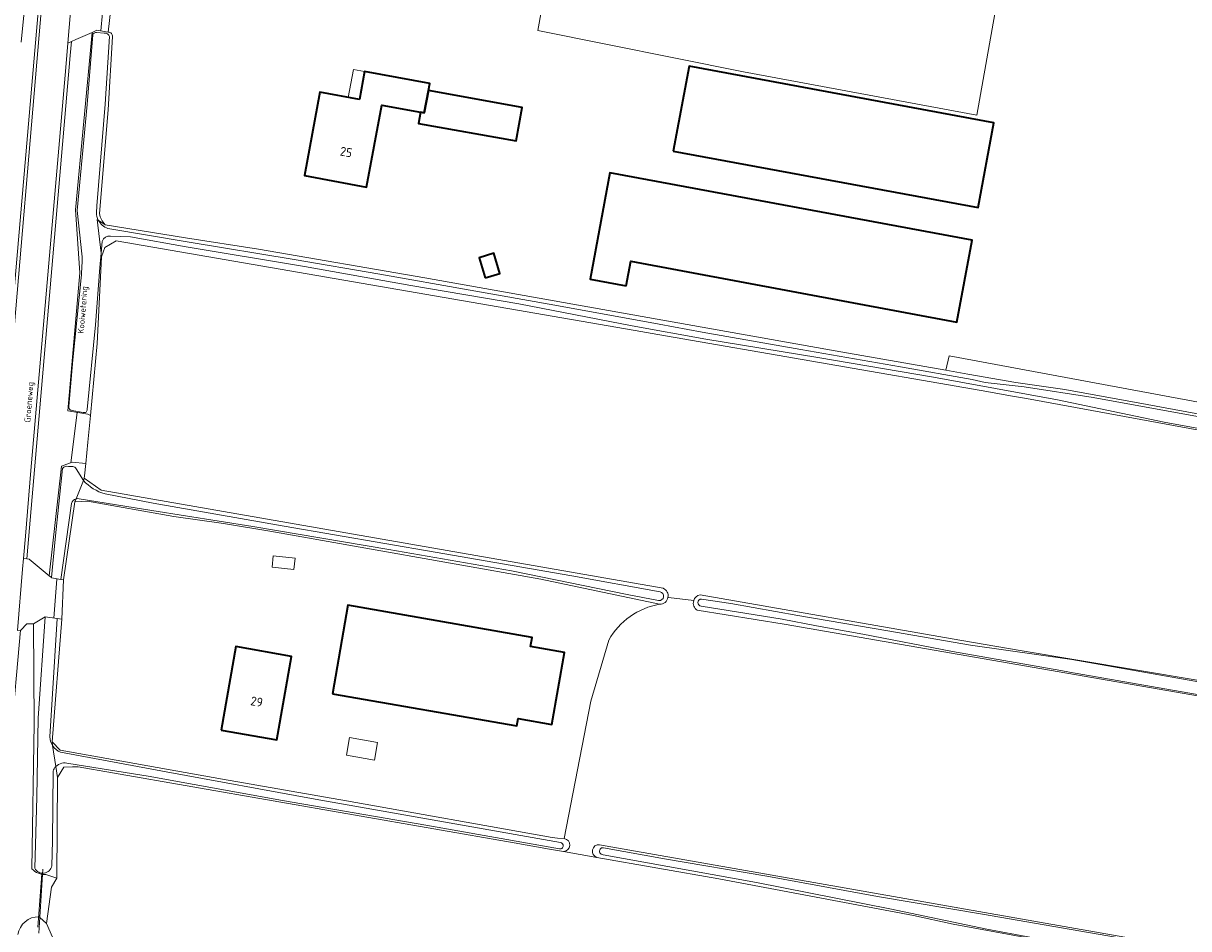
# Model space of a CAD drawing. Header units: metres. Extents: x 149984 to 156489, y 469398 to 478068.
# Tile 689 of 854: x 155307 to 155483, y 471506 to 471642. Entities that reach past the tile are written whole.
import ezdxf
from ezdxf.enums import TextEntityAlignment as Align

# ---------------------------------------------------------------- set-up
doc = ezdxf.new("R2010")
doc.units = ezdxf.units.M
doc.header["$LTSCALE"] = 0.75
for name, color, linetype, lineweight in [('B-WE-GR-BEPLANTING_CULTUUR_HEESTERS-GV', 252, 'Continuous', 18), ('B-WE-GR-GRAS-GV', 252, 'Continuous', 13), ('B-WE-KW-KUNSTWERK_DUIKER-G', 6, 'Continuous', 18), ('B-WE-OG-BEBOUWING-GV', 6, 'Continuous', 35), ('B-WE-OG-BEBOUWING-T18', 1, 'Continuous', 18), ('B-WE-OG-BEBOUWING_LUIFEL-GV', 6, 'Continuous', 18), ('B-WE-OG-BEBOUWING_OVERBOUWING-GV', 6, 'Continuous', 18), ('B-WE-OG-TERREIN_ERF-GV', 252, 'Continuous', 18), ('B-WE-OG-TERREIN_OEVER-GV', 252, 'Continuous', 18), ('B-WE-OG-TOPOGRAFIE-T18', 7, 'Continuous', 18), ('B-WE-OG-WATER-GV', 252, 'Continuous', 18), ('B-WE-OG-WATER_SLOOT-GV', 252, 'Continuous', 18), ('B-WE-OG-WEG-GV', 252, 'Continuous', 18), ('B-WE-VH-GESLOTENVERHARDING_ASFALT-GV', 252, 'Continuous', 18), ('B-WE-VH-GESLOTENVERHARDING_BETON-GV', 252, 'Continuous', 18), ('B-WE-VH-OPENVERHARDING_BETONSTRAATSTEEN-GV', 252, 'Continuous', 18)]:
    doc.layers.add(name, color=color, linetype=linetype, lineweight=lineweight)
doc.styles.add('NLCS-ISO-M500-T18', font='NLCS-ISO.ttf', dxfattribs={"height": 0.9})
doc.styles.add('NLCS-ISO-M750-T18', font='NLCS-ISO.ttf', dxfattribs={"height": 1.35})

msp = doc.modelspace()

# ---------------------------------------------------------------- linework, layer by layer
at = {"layer": 'B-WE-GR-BEPLANTING_CULTUUR_HEESTERS-GV', "flags": 128}
msp.add_lwpolyline([(155505.583, 471579.717), (155505.702, 471580.46), (155504.981, 471581.046), (155502.909, 471581.507), (155484.818, 471585.211), (155446.64, 471592.292), (155446.159, 471590.145), (155449.46, 471589.57), (155456.7, 471588.31), (155464.08, 471587.21), (155476.51, 471584.99), (155497.97, 471580.98)], close=True, dxfattribs=at)
at = {"layer": 'B-WE-GR-GRAS-GV', "flags": 128}
for points in [[(155387.039, 471655.135), (155384.591, 471641.41), (155415.614, 471635.134), (155450.804, 471628.643), (155455.037, 471652.456)], [(155561.164, 471567.802), (155500.191, 471578.201), (155458.325, 471585.851), (155456.193, 471586.24), (155451.478, 471587.102), (155402.706, 471595.53), (155399.269, 471596.124), (155320.973, 471609.654), (155319.273, 471608.634), (155319.267, 471608.63), (155318.789, 471607.265), (155318.42, 471600.176), (155318.106, 471594.156), (155317.111, 471583.318), (155316.74, 471579.272), (155316.417, 471576.08), (155316.228, 471574.21), (155316.194, 471573.878), (155318.72, 471572.035), (155403.513, 471557.24)], [(155408.105, 471555.382), (155404.285, 471555.868), (155404.229, 471555.875)], [(155404.229, 471555.875), (155404.285, 471555.868), (155408.105, 471555.382)], [(155409.06, 471556.272), (155448.238, 471549.436), (155457.343, 471547.846), (155483.755, 471543.451), (155506.784, 471539.02), (155526.42, 471535.535), (155544.827, 471532.167), (155601.173, 471522.877), (155679.218, 471509.412)], [(155537.22, 471531.82), (155421.757, 471551.837), (155408.657, 471553.929)], [(155395.294, 471549.426), (155392.587, 471540.226), (155388.581, 471519.486)], [(155457.368, 471504.711), (155447.224, 471506.597), (155441.254, 471507.906), (155411.914, 471513.437), (155393.519, 471516.652), (155388.49, 471517.531), (155386.358, 471517.904), (155381.015, 471518.838), (155320.428, 471529.429), (155315.25, 471530.334), (155314.425, 471530.302), (155313.126, 471530.252), (155312.145, 471528.699), (155312.063, 471513.5), (155311.232, 471512.144), (155310.482, 471506.676), (155311.74, 471503.821)], [(155388.49, 471517.531), (155393.519, 471516.652)], [(155393.899, 471518.55), (155493.461, 471501.024), (155539.882, 471492.485), (155543.552, 471492.02), (155560.234, 471489.25), (155587.663, 471484.372), (155598.555, 471482.134), (155606.757, 471480.445), (155661.977, 471470.934), (155667.856, 471469.973)]]:
    msp.add_lwpolyline(points, dxfattribs=at)
at = {"layer": 'B-WE-GR-GRAS-GV'}
for points in [[(155403.513, 471557.24, -0.3427108), (155404.229, 471555.875)], [(155404.229, 471555.875, -0.3714651), (155402.958, 471554.839)], [(155408.105, 471555.382, -0.2737359), (155409.06, 471556.272)], [(155402.958, 471554.839, 0.2242886), (155395.294, 471549.426)], [(155408.657, 471553.929, -0.337427), (155408.105, 471555.382)], [(155388.581, 471519.486, -0.9151799), (155388.49, 471517.531)], [(155393.519, 471516.652, -0.9171247), (155393.899, 471518.55)]]:
    msp.add_lwpolyline(points, format="xyb", dxfattribs=at)
at = {"layer": 'B-WE-KW-KUNSTWERK_DUIKER-G', "flags": 128}
for points in [[(155319.426, 471649.517), (155318.7, 471641.351)], [(155315.099, 471583.788), (155314.176, 471576.194)], [(155312.05, 471558.688), (155312.039, 471558.598), (155311.573, 471552.756)], [(155309.807, 471514.155), (155309.203, 471506.126)], [(155309.947, 471514.86), (155309.331, 471505.205)]]:
    msp.add_lwpolyline(points, dxfattribs=at)
at = {"layer": 'B-WE-OG-BEBOUWING-GV', "flags": 128}
for points in [[(155357.689, 471630.983), (155351.741, 471632.09), (155349.396, 471619.497), (155358.774, 471617.75), (155361.082, 471630.137), (155366.888, 471629.055), (155367.472, 471628.946), (155368.1, 471632.317), (155368.3, 471633.389), (155358.479, 471635.219)], [(155405.035, 471623.212), (155451.019, 471614.673), (155453.392, 471627.455), (155407.408, 471635.994)], [(155366.888, 471629.055), (155366.587, 471627.365), (155381.312, 471624.739), (155382.215, 471629.8), (155368.1, 471632.317), (155367.472, 471628.946)], [(155397.948, 471602.857), (155398.641, 471606.593), (155447.811, 471597.399), (155450.106, 471609.758), (155395.47, 471619.904), (155392.492, 471603.869)], [(155376.635, 471604.09), (155378.85, 471604.754), (155377.942, 471607.784), (155375.726, 471607.12)], [(155353.634, 471541.332), (155381.413, 471536.476), (155381.608, 471537.595), (155386.7, 471536.706), (155388.597, 471547.568), (155383.505, 471548.457), (155383.744, 471549.824), (155355.965, 471554.677)], [(155336.828, 471535.866), (155345.249, 471534.382), (155347.467, 471546.957), (155339.046, 471548.441)]]:
    msp.add_lwpolyline(points, close=True, dxfattribs=at)
at = {"layer": 'B-WE-OG-BEBOUWING_LUIFEL-GV', "flags": 128}
msp.add_lwpolyline([(155358.479, 471635.219), (155356.8, 471635.531), (155356.012, 471631.295), (155357.689, 471630.983)], close=True, dxfattribs=at)
at = {"layer": 'B-WE-OG-BEBOUWING_OVERBOUWING-GV', "flags": 128}
for points in [[(155344.696, 471562.142), (155344.502, 471560.427), (155347.794, 471560.055), (155347.988, 471561.77)], [(155356.208, 471534.733), (155355.734, 471532.078), (155359.948, 471531.326), (155360.422, 471533.981)]]:
    msp.add_lwpolyline(points, close=True, dxfattribs=at)
at = {"layer": 'B-WE-OG-TERREIN_ERF-GV', "flags": 128}
for points in [[(155324.07, 471690.24), (155323.951, 471688.528), (155323.538, 471682.554), (155323.423, 471680.9), (155324.022, 471680.796), (155323.961, 471679.93), (155322.91, 471664.983), (155321.871, 471648.991), (155320.557, 471647.782), (155319.8, 471641.16)], [(155455.037, 471652.456), (155450.804, 471628.643), (155415.614, 471635.134), (155384.591, 471641.41), (155387.039, 471655.135)], [(155320.445, 471640.466), (155319.812, 471629.413), (155318.487, 471613.763)], [(155319.34, 471612.09), (155331.43, 471610.113), (155342.45, 471608.39), (155367.54, 471604.1), (155430.29, 471592.91), (155446.159, 471590.145), (155446.64, 471592.292), (155484.818, 471585.211), (155502.909, 471581.507), (155504.981, 471581.046), (155505.702, 471580.46), (155510.068, 471601.627), (155512.978, 471615.915), (155519.619, 471614.676), (155516.954, 471615.973)], [(155402.958, 471554.839), (155385.054, 471558.631), (155344.16, 471565.87), (155337.179, 471567.009), (155329.69, 471568.09), (155316.68, 471570.41), (155314.75, 471570.27), (155313.07, 471558.51), (155312.79, 471552.6), (155311.32, 471534.1), (155312.57, 471532.83), (155337.05, 471528.44), (155355.76, 471525.17), (155386.75, 471519.64), (155387.55, 471519.56), (155388.581, 471519.486), (155392.587, 471540.226), (155395.294, 471549.426)]]:
    msp.add_lwpolyline(points, dxfattribs=at)
at = {"layer": 'B-WE-OG-TERREIN_ERF-GV'}
for points in [[(155319.8, 471641.16, -0.4502543), (155320.445, 471640.466)], [(155318.487, 471613.763, 0.1459801), (155319.34, 471612.09)], [(155395.294, 471549.426, -0.2242886), (155402.958, 471554.839)]]:
    msp.add_lwpolyline(points, format="xyb", dxfattribs=at)
at = {"layer": 'B-WE-OG-TERREIN_ERF-GV', "flags": 128}
for points in [[(155358.774, 471617.75), (155349.396, 471619.497), (155351.741, 471632.09), (155357.689, 471630.983), (155358.479, 471635.219), (155368.3, 471633.389), (155368.1, 471632.317), (155382.215, 471629.8), (155381.312, 471624.739), (155366.587, 471627.365), (155366.888, 471629.055), (155361.082, 471630.137)], [(155407.408, 471635.994), (155453.392, 471627.455), (155451.019, 471614.673), (155405.035, 471623.212)], [(155450.106, 471609.758), (155447.811, 471597.399), (155398.641, 471606.593), (155397.948, 471602.857), (155392.492, 471603.869), (155395.47, 471619.904)], [(155378.85, 471604.754), (155376.635, 471604.09), (155375.726, 471607.12), (155377.942, 471607.784)], [(155355.965, 471554.677), (155383.744, 471549.824), (155383.505, 471548.457), (155388.597, 471547.568), (155386.7, 471536.706), (155381.608, 471537.595), (155381.413, 471536.476), (155353.634, 471541.332)], [(155347.467, 471546.957), (155345.249, 471534.382), (155336.828, 471535.866), (155339.046, 471548.441)]]:
    msp.add_lwpolyline(points, close=True, dxfattribs=at)
at = {"layer": 'B-WE-OG-TERREIN_OEVER-GV', "flags": 128}
for points in [[(155319.8, 471641.16), (155318.07, 471641.46), (155317.4, 471641.08), (155314.87, 471614.35), (155315.5, 471604.81), (155313.69, 471584.01), (155316.74, 471583.53), (155317.111, 471583.318), (155318.106, 471594.156), (155318.42, 471600.176), (155318.789, 471607.265), (155318.725, 471607.817), (155318.516, 471605.639), (155317.873, 471596.979), (155316.624, 471584.219)], [(155315.834, 471607.692), (155315.121, 471614.225), (155316.621, 471630.247), (155317.464, 471640.722)], [(155319.966, 471640.474), (155319.343, 471630.262), (155318.061, 471614.928), (155318.026, 471613.905)], [(155318.048, 471641.081), (155319.211, 471640.997)], [(155318.487, 471613.763), (155319.812, 471629.413), (155320.445, 471640.466)], [(155318.295, 471612.787), (155319.34, 471612.09)], [(155497.97, 471580.98), (155476.51, 471584.99), (155464.08, 471587.21), (155456.7, 471588.31), (155449.46, 471589.57), (155446.159, 471590.145), (155430.29, 471592.91), (155367.54, 471604.1), (155342.45, 471608.39), (155331.43, 471610.113), (155319.34, 471612.09), (155318.295, 471612.787)], [(155319.764, 471611.538), (155331.987, 471609.449), (155347.864, 471606.853), (155360.745, 471604.613), (155374.405, 471602.196), (155387.14, 471599.968), (155402.914, 471597.091), (155409.377, 471595.874), (155424.262, 471593.246), (155439.317, 471590.655), (155450.097, 471588.741), (155452.082, 471588.305), (155457.965, 471587.635), (155468.361, 471586.025), (155481.346, 471583.675), (155494.434, 471581.32)], [(155490.064, 471580.286), (155479.096, 471582.321), (155462.974, 471585.673), (155444.28, 471589.094), (155426.844, 471592.066), (155409.962, 471594.833), (155398.823, 471596.837), (155381.721, 471600.175), (155365.46, 471602.918), (155349.395, 471605.794), (155331.57, 471608.745), (155323.171, 471610.259), (155321.677, 471610.325), (155320.149, 471610.378)], [(155318.895, 471609.585), (155318.725, 471607.817), (155318.789, 471607.265), (155319.267, 471608.63), (155319.273, 471608.634), (155320.973, 471609.654), (155399.269, 471596.124), (155402.706, 471595.53), (155451.478, 471587.102), (155456.193, 471586.24), (155458.325, 471585.851), (155500.191, 471578.201), (155561.164, 471567.802), (155642.388, 471553.727), (155674.751, 471548.119), (155682.927, 471546.44), (155688.476, 471545.181)], [(155313.859, 471584.728), (155314.473, 471591.725), (155315.697, 471604.081)], [(155316.034, 471583.768), (155314.341, 471584.077)], [(155314.954, 471575.279), (155316.044, 471573.504), (155316.194, 471573.878), (155316.228, 471574.21), (155316.417, 471576.08), (155314.35, 471576.26), (155312.77, 471575.66), (155310.9, 471559.13), (155311.221, 471558.847), (155311.781, 471564.67), (155312.926, 471575.333)], [(155313.798, 471575.636), (155314.476, 471575.605)], [(155403.513, 471557.24), (155318.72, 471572.035), (155316.194, 471573.878), (155316.044, 471573.504)], [(155319.322, 471571.484), (155326.564, 471570.078), (155346.361, 471566.606), (155369.088, 471562.695), (155389.738, 471559.131), (155403.029, 471556.728)], [(155314.258, 471570.043), (155312.633, 471558.586), (155313.07, 471558.51), (155314.75, 471570.27), (155314.94, 471570.746)], [(155314.94, 471570.746), (155314.75, 471570.27), (155316.68, 471570.41), (155329.69, 471568.09), (155337.179, 471567.009), (155344.16, 471565.87), (155385.054, 471558.631), (155402.958, 471554.839)], [(155402.815, 471555.407), (155398.05, 471556.323), (155380.606, 471559.868), (155362.117, 471563.092), (155341.631, 471566.59), (155326.385, 471568.994), (155315.415, 471570.764)], [(155679.218, 471509.412), (155601.173, 471522.877), (155544.827, 471532.167), (155526.42, 471535.535), (155506.784, 471539.02), (155483.755, 471543.451), (155457.343, 471547.846), (155448.238, 471549.436), (155409.06, 471556.272)], [(155409.277, 471555.624), (155413.705, 471554.928), (155423.828, 471553.12), (155437.391, 471550.812), (155449.869, 471548.644), (155465.131, 471546.485), (155483.684, 471543.245), (155512.976, 471537.418), (155540.829, 471532.583), (155558.838, 471529.568), (155575.203, 471526.656), (155586.318, 471524.806), (155598.262, 471522.899), (155616.606, 471519.939), (155635.108, 471516.596), (155652.862, 471513.423), (155672.016, 471509.886), (155679.342, 471508.639)], [(155408.657, 471553.929), (155421.757, 471551.837), (155537.22, 471531.82), (155659.07, 471510.844), (155664.553, 471509.96), (155671.835, 471508.575), (155678.624, 471507.271)], [(155679.471, 471507.671), (155662.241, 471510.614), (155644.89, 471513.775), (155626.239, 471516.709), (155607.779, 471520.193), (155591.682, 471522.941), (155569.564, 471526.813), (155549.789, 471529.99), (155530.831, 471533.229), (155512.298, 471536.28), (155495.117, 471539.289), (155479.173, 471542.093), (155464.803, 471544.613), (155463.485, 471544.844), (155447.163, 471547.702), (155433.6, 471550.307), (155426.639, 471551.579), (155421.432, 471552.59), (155409.242, 471554.571)], [(155308.72, 471515.026), (155309.013, 471525.757), (155309.224, 471537.646), (155310.3, 471552.92), (155308.548, 471551.861), (155308.64, 471536.86), (155308.3, 471514.9)], [(155312.09, 471552.69), (155311.008, 471534.855)], [(155311.41, 471533.511), (155311.32, 471534.1), (155312.79, 471552.6), (155312.09, 471552.69)], [(155388.581, 471519.486), (155387.55, 471519.56), (155386.75, 471519.64), (155355.76, 471525.17), (155337.05, 471528.44), (155312.57, 471532.83), (155311.32, 471534.1), (155311.41, 471533.511)], [(155312.621, 471532.504), (155328.52, 471529.558), (155350.988, 471525.432), (155372.952, 471521.543), (155388.033, 471518.87)], [(155310.4, 471514.055), (155312.063, 471513.5), (155312.145, 471528.699), (155311.895, 471530.337)], [(155311.481, 471529.663), (155311.402, 471519.162), (155311.309, 471515.384)], [(155311.895, 471530.337), (155312.145, 471528.699), (155313.126, 471530.252), (155314.425, 471530.302), (155315.25, 471530.334), (155320.428, 471529.429), (155381.015, 471518.838), (155386.358, 471517.904), (155388.49, 471517.531)], [(155387.857, 471517.931), (155367.682, 471521.503), (155346.061, 471525.207), (155325.819, 471528.92), (155313.832, 471530.823)], [(155667.856, 471469.973), (155661.977, 471470.934), (155606.757, 471480.445), (155598.555, 471482.134), (155587.663, 471484.372), (155560.234, 471489.25), (155543.552, 471492.02), (155539.882, 471492.485), (155493.461, 471501.024), (155393.899, 471518.55)], [(155669.569, 471468.16), (155662.522, 471469.724), (155643.984, 471472.829), (155626.054, 471475.935), (155608.886, 471478.647), (155590.499, 471481.959), (155572.782, 471485.12), (155556.104, 471487.966), (155549.391, 471489.24), (155532.241, 471492.238), (155519.056, 471494.77), (155508.477, 471496.148), (155492.436, 471498.876), (155478.874, 471501.437), (155470.611, 471502.81), (155462.739, 471503.927), (155458.831, 471504.592), (155452.324, 471505.819), (155437.715, 471508.891), (155417.604, 471512.884), (155394.437, 471517.051)], [(155394.509, 471518.104), (155403.729, 471516.427), (155419.162, 471513.793), (155435.832, 471510.724), (155451.679, 471508.103), (155471.716, 471504.597), (155487.35, 471501.841), (155504.89, 471498.473), (155523.642, 471495.222), (155541.882, 471491.69), (155549.726, 471490.675), (155584.436, 471484.29), (155596.428, 471482.224), (155609.685, 471479.775), (155626.58, 471476.808), (155642.829, 471473.968), (155659.449, 471471.025), (155669.492, 471469.293)], [(155393.519, 471516.652), (155411.914, 471513.437), (155441.254, 471507.906), (155447.224, 471506.597), (155457.368, 471504.711), (155471.625, 471502.416), (155484.328, 471500.255), (155501.303, 471497.071), (155511.977, 471495.552), (155530.417, 471492.416), (155668.032, 471467.982), (155669.017, 471467.63)], [(155315.223, 471490.773), (155315.378, 471490.57), (155315.58, 471490.403), (155315.813, 471490.284), (155316.2, 471490.209), (155315.848, 471491.054), (155313.716, 471498.83), (155311.74, 471503.821), (155310.482, 471506.676), (155309.483, 471507.593), (155309.374, 471507.694)]]:
    msp.add_lwpolyline(points, dxfattribs=at)
at = {"layer": 'B-WE-OG-TERREIN_OEVER-GV'}
for points in [[(155317.464, 471640.722, -0.3760514), (155318.048, 471641.081)], [(155319.211, 471640.997, -0.4018874), (155319.966, 471640.474)], [(155320.445, 471640.466, 0.4502543), (155319.8, 471641.16)], [(155318.026, 471613.905, 0.1172713), (155318.295, 471612.787)], [(155319.34, 471612.09, -0.1459801), (155318.487, 471613.763)], [(155318.295, 471612.787, 0.200996), (155319.764, 471611.538)], [(155320.149, 471610.378, 0.3535224), (155318.895, 471609.585)], [(155315.697, 471604.081, 0.0424251), (155315.834, 471607.692)], [(155314.341, 471584.077, -0.4807301), (155313.859, 471584.728)], [(155316.624, 471584.219, -0.5731478), (155316.034, 471583.768)], [(155312.926, 471575.333, -0.3580555), (155313.798, 471575.636)], [(155314.476, 471575.605, -0.2243291), (155314.954, 471575.279)], [(155316.044, 471573.504, 0.139585), (155319.322, 471571.484)], [(155314.94, 471570.746, 0.2650705), (155314.258, 471570.043)], [(155315.415, 471570.764, 0.1223327), (155314.94, 471570.746)], [(155404.229, 471555.875, 0.3427108), (155403.513, 471557.24)], [(155403.029, 471556.728, -0.9846342), (155402.815, 471555.407)], [(155402.958, 471554.839, 0.3714651), (155404.229, 471555.875)], [(155409.06, 471556.272, 0.2737359), (155408.105, 471555.382)], [(155409.242, 471554.571, -0.9772334), (155409.277, 471555.624)], [(155408.105, 471555.382, 0.337427), (155408.657, 471553.929)], [(155311.008, 471534.855, 0.1388765), (155311.41, 471533.511)], [(155311.41, 471533.511, 0.1569802), (155312.621, 471532.504)], [(155313.832, 471530.823, 0.2881958), (155311.895, 471530.337)], [(155311.895, 471530.337, 0.1070238), (155311.481, 471529.663)], [(155388.033, 471518.87, -1.0004557), (155387.857, 471517.931)], [(155388.49, 471517.531, 0.9151799), (155388.581, 471519.486)], [(155393.899, 471518.55, 0.9171247), (155393.519, 471516.652)], [(155394.437, 471517.051, -1.0823121), (155394.509, 471518.104)], [(155311.309, 471515.384, -0.7198255), (155308.72, 471515.026)], [(155308.3, 471514.9, 0.2204263), (155310.4, 471514.055)], [(155309.374, 471507.694, 0.3719165), (155306.157, 471505.004)]]:
    msp.add_lwpolyline(points, format="xyb", dxfattribs=at)
at = {"layer": 'B-WE-OG-WATER-GV'}
for points in [[(155312.621, 471532.504, -0.1569802), (155311.41, 471533.511)], [(155311.895, 471530.337, -0.2881958), (155313.832, 471530.823)], [(155387.857, 471517.931, 1.0004557), (155388.033, 471518.87)]]:
    msp.add_lwpolyline(points, format="xyb", dxfattribs=at)
at = {"layer": 'B-WE-OG-WATER-GV', "flags": 128}
for points in [[(155311.41, 471533.511), (155311.895, 471530.337)], [(155388.033, 471518.87), (155372.952, 471521.543), (155350.988, 471525.432), (155328.52, 471529.558), (155312.621, 471532.504)], [(155313.832, 471530.823), (155325.819, 471528.92), (155346.061, 471525.207), (155367.682, 471521.503), (155387.857, 471517.931)]]:
    msp.add_lwpolyline(points, dxfattribs=at)
at = {"layer": 'B-WE-OG-WATER_SLOOT-GV', "flags": 128}
for points in [[(155317.464, 471640.722), (155316.621, 471630.247), (155315.121, 471614.225), (155315.834, 471607.692)], [(155318.026, 471613.905), (155318.061, 471614.928), (155319.343, 471630.262), (155319.966, 471640.474)], [(155319.211, 471640.997), (155318.048, 471641.081)], [(155316.624, 471584.219), (155317.873, 471596.979), (155318.516, 471605.639), (155318.725, 471607.817), (155318.14, 471612.89), (155318.295, 471612.787)], [(155318.295, 471612.787), (155318.14, 471612.89), (155318.725, 471607.817)], [(155494.434, 471581.32), (155481.346, 471583.675), (155468.361, 471586.025), (155457.965, 471587.635), (155452.082, 471588.305), (155450.097, 471588.741), (155439.317, 471590.655), (155424.262, 471593.246), (155409.377, 471595.874), (155402.914, 471597.091), (155387.14, 471599.968), (155374.405, 471602.196), (155360.745, 471604.613), (155347.864, 471606.853), (155331.987, 471609.449), (155319.764, 471611.538)], [(155320.149, 471610.378), (155321.677, 471610.325), (155323.171, 471610.259), (155331.57, 471608.745), (155349.395, 471605.794), (155365.46, 471602.918), (155381.721, 471600.175), (155398.823, 471596.837), (155409.962, 471594.833), (155426.844, 471592.066), (155444.28, 471589.094), (155462.974, 471585.673), (155479.096, 471582.321), (155490.064, 471580.286)], [(155318.725, 471607.817), (155318.895, 471609.585)], [(155315.697, 471604.081), (155314.473, 471591.725), (155313.859, 471584.728)], [(155314.341, 471584.077), (155316.034, 471583.768)], [(155312.926, 471575.333), (155311.781, 471564.67), (155311.221, 471558.847), (155311.24, 471558.83), (155312.633, 471558.586), (155314.258, 471570.043)], [(155314.476, 471575.605), (155313.798, 471575.636)], [(155316.044, 471573.504), (155314.954, 471575.279)], [(155314.94, 471570.746), (155316.044, 471573.504)], [(155316.044, 471573.504), (155314.94, 471570.746)], [(155403.029, 471556.728), (155389.738, 471559.131), (155369.088, 471562.695), (155346.361, 471566.606), (155326.564, 471570.078), (155319.322, 471571.484)], [(155315.415, 471570.764), (155326.385, 471568.994), (155341.631, 471566.59), (155362.117, 471563.092), (155380.606, 471559.868), (155398.05, 471556.323), (155402.815, 471555.407)], [(155679.342, 471508.639), (155672.016, 471509.886), (155652.862, 471513.423), (155635.108, 471516.596), (155616.606, 471519.939), (155598.262, 471522.899), (155586.318, 471524.806), (155575.203, 471526.656), (155558.838, 471529.568), (155540.829, 471532.583), (155512.976, 471537.418), (155483.684, 471543.245), (155465.131, 471546.485), (155449.869, 471548.644), (155437.391, 471550.812), (155423.828, 471553.12), (155413.705, 471554.928), (155409.277, 471555.624)], [(155409.242, 471554.571), (155421.432, 471552.59), (155426.639, 471551.579), (155433.6, 471550.307), (155447.163, 471547.702), (155463.485, 471544.844), (155464.803, 471544.613), (155479.173, 471542.093), (155495.117, 471539.289), (155512.298, 471536.28), (155530.831, 471533.229), (155549.789, 471529.99), (155569.564, 471526.813), (155591.682, 471522.941), (155607.779, 471520.193), (155626.239, 471516.709), (155644.89, 471513.775), (155662.241, 471510.614), (155679.471, 471507.671)], [(155311.008, 471534.855), (155312.09, 471552.69), (155310.3, 471552.92), (155309.224, 471537.646), (155309.013, 471525.757), (155308.72, 471515.026)], [(155311.895, 471530.337), (155311.41, 471533.511)], [(155311.309, 471515.384), (155311.402, 471519.162), (155311.481, 471529.663)], [(155394.437, 471517.051), (155417.604, 471512.884), (155437.715, 471508.891), (155452.324, 471505.819), (155458.831, 471504.592), (155462.739, 471503.927), (155470.611, 471502.81), (155478.874, 471501.437), (155492.436, 471498.876), (155508.477, 471496.148), (155519.056, 471494.77), (155532.241, 471492.238), (155549.391, 471489.24), (155556.104, 471487.966), (155572.782, 471485.12), (155590.499, 471481.959), (155608.886, 471478.647), (155626.054, 471475.935), (155643.984, 471472.829), (155662.522, 471469.724), (155669.569, 471468.16)], [(155669.492, 471469.293), (155659.449, 471471.025), (155642.829, 471473.968), (155626.58, 471476.808), (155609.685, 471479.775), (155596.428, 471482.224), (155584.436, 471484.29), (155549.726, 471490.675), (155541.882, 471491.69), (155523.642, 471495.222), (155504.89, 471498.473), (155487.35, 471501.841), (155471.716, 471504.597), (155451.679, 471508.103), (155435.832, 471510.724), (155419.162, 471513.793), (155403.729, 471516.427), (155394.509, 471518.104)]]:
    msp.add_lwpolyline(points, dxfattribs=at)
at = {"layer": 'B-WE-OG-WATER_SLOOT-GV'}
for points in [[(155318.048, 471641.081, 0.3760514), (155317.464, 471640.722)], [(155319.966, 471640.474, 0.4018874), (155319.211, 471640.997)], [(155318.295, 471612.787, -0.1172713), (155318.026, 471613.905)], [(155319.764, 471611.538, -0.200996), (155318.295, 471612.787)], [(155318.895, 471609.585, -0.3535224), (155320.149, 471610.378)], [(155315.834, 471607.692, -0.0424251), (155315.697, 471604.081)], [(155313.859, 471584.728, 0.4807301), (155314.341, 471584.077)], [(155316.034, 471583.768, 0.5731478), (155316.624, 471584.219)], [(155313.798, 471575.636, 0.3580555), (155312.926, 471575.333)], [(155314.954, 471575.279, 0.2243291), (155314.476, 471575.605)], [(155319.322, 471571.484, -0.139585), (155316.044, 471573.504)], [(155314.258, 471570.043, -0.2650705), (155314.94, 471570.746)], [(155314.94, 471570.746, -0.1223327), (155315.415, 471570.764)], [(155402.815, 471555.407, 0.9846342), (155403.029, 471556.728)], [(155409.277, 471555.624, 0.9772334), (155409.242, 471554.571)], [(155311.41, 471533.511, -0.1388765), (155311.008, 471534.855)], [(155311.481, 471529.663, -0.1070238), (155311.895, 471530.337)], [(155394.509, 471518.104, 1.0823121), (155394.437, 471517.051)], [(155308.72, 471515.026, 0.7198255), (155311.309, 471515.384)]]:
    msp.add_lwpolyline(points, format="xyb", dxfattribs=at)
at = {"layer": 'B-WE-OG-WEG-GV', "flags": 128}
for points in [[(155305.031, 471595.239), (155308.396, 471634.295), (155311.326, 471668.676), (155311.23, 471669.23), (155311.14, 471669.6), (155310.83, 471670.1), (155310.38, 471670.65), (155309.79, 471671.16), (155309.18, 471671.65), (155308.37, 471672.07), (155307.84, 471672.4), (155307.436, 471672.598), (155307.46, 471669.73), (155308.01, 471669.84), (155308.35, 471669.83), (155308.64, 471669.74), (155308.8, 471669.6), (155308.9, 471669.16), (155308.96, 471668.62), (155308.97, 471668.04), (155308.53, 471663.35), (155307.75, 471650.82), (155306.69, 471639.65)], [(155308.548, 471551.861), (155307.511, 471551.883), (155306.61, 471550.937), (155306.595, 471550.935), (155306.588, 471550.934), (155305.104, 471534.555), (155304.273, 471524.558), (155304.256, 471524.415), (155303.847, 471524.465), (155303.846, 471524.447), (155303.348, 471516.327), (155303.244, 471507.541), (155303.586, 471499.375)], [(155308.3, 471514.9), (155308.64, 471536.86), (155308.548, 471551.861)], [(155309.374, 471507.694), (155309.483, 471507.593), (155310.482, 471506.676), (155311.232, 471512.144), (155312.063, 471513.5), (155310.4, 471514.055)]]:
    msp.add_lwpolyline(points, dxfattribs=at)
msp.add_lwpolyline([(155317.111, 471583.318), (155316.74, 471583.53), (155313.69, 471584.01), (155315.5, 471604.81), (155314.87, 471614.35), (155317.4, 471641.08), (155314.926, 471640.022), (155314.267, 471639.741), (155314.036, 471637.605), (155307.527, 471561.667), (155307.849, 471561.616), (155310.9, 471559.13), (155312.77, 471575.66), (155314.35, 471576.26), (155316.417, 471576.08), (155316.74, 471579.272)], close=True, dxfattribs=at)
at = {"layer": 'B-WE-OG-WEG-GV'}
for points in [[(155310.4, 471514.055, -0.2204263), (155308.3, 471514.9)], [(155306.157, 471505.004, -0.3719165), (155309.374, 471507.694)]]:
    msp.add_lwpolyline(points, format="xyb", dxfattribs=at)
at = {"layer": 'B-WE-VH-GESLOTENVERHARDING_ASFALT-GV', "flags": 128}
msp.add_lwpolyline([(155306.876, 471560.104), (155307.016, 471561.748), (155307.302, 471565.121), (155308.14, 471574.989), (155313.379, 471635.818), (155313.696, 471639.496), (155315.071, 471655.457), (155316.862, 471676.244), (155318.569, 471696.057), (155321.859, 471734.249), (155329.141, 471819.241), (155329.747, 471826.299), (155331.197, 471843.202), (155326.665, 471843.591), (155324.209, 471815.354), (155319.799, 471764.249), (155316.002, 471718.556), (155308.818, 471634.259), (155305.648, 471597.03)], dxfattribs=at)
at = {"layer": 'B-WE-VH-GESLOTENVERHARDING_BETON-GV', "flags": 128}
for points in [[(155305.648, 471597.03), (155308.818, 471634.259), (155316.002, 471718.556)], [(155311.326, 471668.676), (155308.396, 471634.295), (155305.031, 471595.239)]]:
    msp.add_lwpolyline(points, dxfattribs=at)
msp.add_lwpolyline([(155308.14, 471574.989), (155307.302, 471565.121), (155307.016, 471561.748), (155307.527, 471561.667), (155314.036, 471637.605), (155314.267, 471639.741), (155313.696, 471639.496), (155313.379, 471635.818)], close=True, dxfattribs=at)
at = {"layer": 'B-WE-VH-OPENVERHARDING_BETONSTRAATSTEEN-GV', "flags": 128}
for points in [[(155315.384, 471653.545), (155315.071, 471655.457), (155313.696, 471639.496), (155314.267, 471639.741), (155314.926, 471640.022), (155317.4, 471641.08), (155318.07, 471641.46), (155319.8, 471641.16), (155320.557, 471647.782), (155318.742, 471647.905), (155318.393, 471648.309), (155316.96, 471649.97), (155317.29, 471653.138), (155316.019, 471653.138)], [(155306.876, 471560.104), (155306.092, 471550.878), (155306.588, 471550.934), (155306.595, 471550.935), (155306.61, 471550.937), (155307.511, 471551.883), (155308.548, 471551.861), (155310.3, 471552.92), (155312.09, 471552.69), (155312.79, 471552.6), (155313.07, 471558.51), (155312.633, 471558.586), (155311.24, 471558.83), (155311.221, 471558.847), (155310.9, 471559.13), (155307.849, 471561.616), (155307.527, 471561.667), (155307.016, 471561.748)]]:
    msp.add_lwpolyline(points, close=True, dxfattribs=at)

# ---------------------------------------------------------------- texts
at = {"layer": 'B-WE-OG-BEBOUWING-T18', "style": 'NLCS-ISO-M750-T18'}
for s, rotation, p in [('25', 349.5, (155355.694, 471623.057)), ('29', 350.1, (155342.203, 471540.141))]:
    msp.add_text(s, height=1.35, rotation=rotation, dxfattribs=at).set_placement(p, align=Align.MIDDLE)
at = {"layer": 'B-WE-OG-TOPOGRAFIE-T18', "style": 'NLCS-ISO-M500-T18'}
for s, rotation, p in [('Kooiwetering', 85.2, (155316.079, 471599.237)), ('Groeneweg', 85.3, (155307.971, 471585.311))]:
    msp.add_text(s, height=0.9, rotation=rotation, dxfattribs=at).set_placement(p, align=Align.MIDDLE)

doc.saveas('drawing.dxf')
